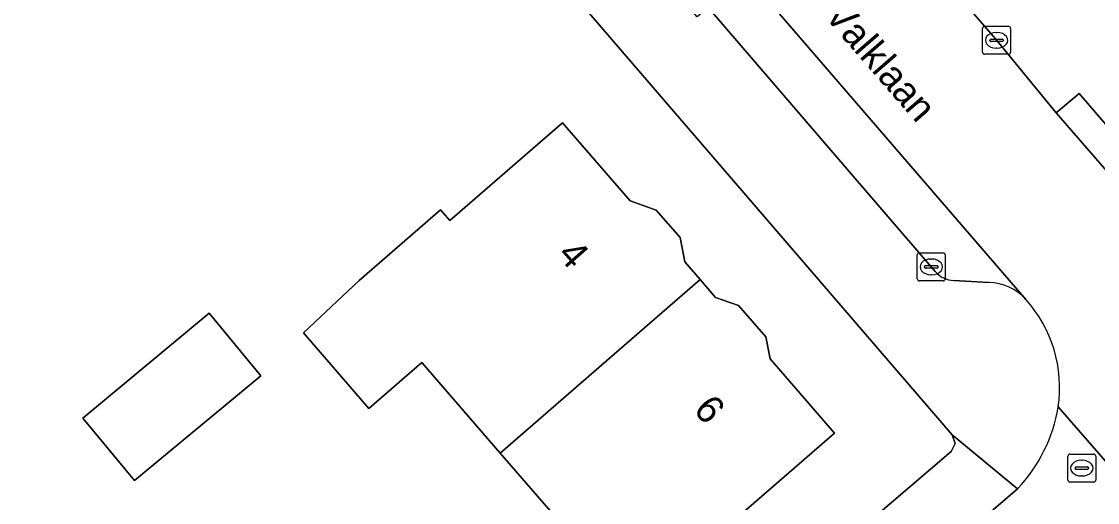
# Model space of a CAD drawing. Extents: x 161772 to 163126, y 383092 to 383917.
# Drawn here: x 162433.68 to 162472.13, y 383442.75 to 383459.92 of the extents above; entities that cross this region are included whole.
import ezdxf

# ---------------------------------------------------------------- set-up
doc = ezdxf.new("R2010")
doc.units = 0
for name, color, linetype in [('IMGEO_Brandkraan', 7, 'Continuous'), ('IMGEO_Erf', 7, 'Continuous'), ('IMGEO_Kolk', 7, 'Continuous'), ('IMGEO_Openbare_ruimte_label', 7, 'Continuous'), ('IMGEO_Pand', 7, 'Continuous'), ('IMGEO_Pand_nummerreeks', 7, 'Continuous'), ('IMGEO_Parkeervlak_open', 7, 'Continuous'), ('IMGEO_Rijbaan_lokaal_gesloten', 7, 'Continuous'), ('IMGEO_Rijbaan_lokaal_open', 7, 'Continuous'), ('IMGEO_Voetpad_open', 7, 'Continuous')]:
    doc.layers.add(name, color=color, linetype=linetype)

msp = doc.modelspace()

# ---------------------------------------------------------------- linework, layer by layer
at = {"layer": 'IMGEO_Brandkraan'}
for p, q in [((162471.067, 383443.551), (162471.067, 383444.403)), ((162471.142, 383444.477), (162471.994, 383444.477)), ((162472.068, 383444.403), (162472.068, 383443.551)), ((162471.326, 383443.971), (162471.326, 383443.983)), ((162471.764, 383443.934), (162471.366, 383443.934)), ((162471.369, 383444.02), (162471.767, 383444.02)), ((162471.555, 383444.257), (162471.58, 383444.257)), ((162471.81, 383443.983), (162471.81, 383443.971)), ((162471.578, 383443.697), (162471.553, 383443.697)), ((162471.994, 383443.477), (162471.142, 383443.477))]:
    msp.add_line(p, q, dxfattribs=at)
for points in [[(162471.067, 383443.551), (162471.067, 383444.403)], [(162471.142, 383444.477), (162471.994, 383444.477)], [(162472.068, 383444.403), (162472.068, 383443.551)], [(162471.994, 383443.477), (162471.142, 383443.477)]]:
    msp.add_lwpolyline(points, dxfattribs=at)
for centre, radius, start, end in [((162471.144, 383444.401), 0.0765, 91.552, 178.448), ((162471.144, 383444.401), 0.0765, 91.552, 178.448), ((162471.992, 383444.401), 0.0765, 1.552, 88.448), ((162471.992, 383444.401), 0.0765, 1.552, 88.448), ((162471.366, 383443.98), 0.0403, 85.8775, 175.7526), ((162471.363, 383443.97), 0.0366, 178.938, 274.7102), ((162471.767, 383443.977), 0.043, 264.8664, 352.4533), ((162471.771, 383443.982), 0.0386, 1.7309, 96.639), ((162471.144, 383443.553), 0.0765, 181.552, 268.448), ((162471.144, 383443.553), 0.0765, 181.552, 268.448), ((162471.992, 383443.553), 0.0765, 271.552, 358.448), ((162471.992, 383443.553), 0.0765, 271.552, 358.448)]:
    msp.add_arc(centre, radius, start, end, dxfattribs=at)
for centre, major_axis, ratio, start_param, end_param in [((162471.554, 383443.977), (-0.387, 0.002), 0.722429, 4.712389, 7.853982), ((162471.579, 383443.977), (-0.39, 0.002), 0.717154, 1.570796, 4.712389)]:
    msp.add_ellipse(centre, major_axis=major_axis, ratio=ratio, start_param=start_param, end_param=end_param, dxfattribs=at)
at = {"layer": 'IMGEO_Erf'}
msp.add_lwpolyline([(162439.546, 383475.883), (162426.801, 383475.456), (162425.429, 383475.046), (162424.669, 383474.563), (162400.868, 383453.897), (162399.336, 383452.584), (162328.478, 383391.862), (162318.405, 383382.124), (162326.388, 383374.044), (162352.897, 383347.213), (162466.894, 383444.571), (162467.039, 383444.858), (162466.94, 383445.164), (162440.986, 383475.293)], dxfattribs=at)
for points in [[(162445.737, 383450.675), (162448.655, 383453.201), (162448.982, 383452.822), (162453.008, 383456.307), (162455.423, 383453.518), (162456.358, 383453.194), (162457.211, 383452.209), (162457.377, 383451.347), (162457.93, 383450.708), (162458.48, 383450.072), (162459.3, 383449.788), (162460.276, 383448.661), (162460.425, 383447.882), (162462.73, 383445.22), (162458.68, 383441.714), (162459.088, 383441.242), (162453.927, 383436.877), (162451.715, 383439.459), (162453.684, 383441.163), (162450.784, 383444.513), (162447.985, 383447.746), (162446.094, 383446.108), (162443.753, 383448.812)], [(162440.386, 383449.505), (162442.233, 383447.278), (162437.714, 383443.53), (162435.867, 383445.757)]]:
    msp.add_lwpolyline(points, close=True, dxfattribs=at)
at = {"layer": 'IMGEO_Kolk'}
for p, q in [((162468.021, 383458.828), (162468.021, 383459.68)), ((162468.096, 383459.754), (162468.948, 383459.754)), ((162469.022, 383459.68), (162469.022, 383458.828)), ((162468.323, 383459.297), (162468.721, 383459.297)), ((162468.509, 383459.534), (162468.534, 383459.534)), ((162468.28, 383459.248), (162468.28, 383459.26)), ((162468.718, 383459.211), (162468.32, 383459.211)), ((162468.532, 383458.974), (162468.507, 383458.974)), ((162468.764, 383459.26), (162468.764, 383459.248)), ((162468.948, 383458.754), (162468.096, 383458.754)), ((162465.687, 383450.738), (162465.687, 383451.59)), ((162465.762, 383451.664), (162466.614, 383451.664)), ((162466.688, 383451.59), (162466.688, 383450.738)), ((162465.989, 383451.207), (162466.387, 383451.207)), ((162466.175, 383451.444), (162466.2, 383451.444)), ((162465.946, 383451.158), (162465.946, 383451.17)), ((162466.384, 383451.121), (162465.986, 383451.121)), ((162466.198, 383450.884), (162466.173, 383450.884)), ((162466.43, 383451.17), (162466.43, 383451.158)), ((162466.614, 383450.664), (162465.762, 383450.664))]:
    msp.add_line(p, q, dxfattribs=at)
for points in [[(162468.021, 383458.828), (162468.021, 383459.68)], [(162468.096, 383459.754), (162468.948, 383459.754)], [(162469.022, 383459.68), (162469.022, 383458.828)], [(162468.948, 383458.754), (162468.096, 383458.754)], [(162465.687, 383450.738), (162465.687, 383451.59)], [(162465.762, 383451.664), (162466.614, 383451.664)], [(162466.688, 383451.59), (162466.688, 383450.738)], [(162466.614, 383450.664), (162465.762, 383450.664)]]:
    msp.add_lwpolyline(points, dxfattribs=at)
for centre, radius, start, end in [((162468.098, 383459.678), 0.0765, 91.552, 178.448), ((162468.098, 383459.678), 0.0765, 91.552, 178.448), ((162468.946, 383459.678), 0.0765, 1.552, 88.448), ((162468.946, 383459.678), 0.0765, 1.552, 88.448), ((162468.32, 383459.257), 0.0403, 85.8775, 175.7526), ((162468.725, 383459.259), 0.0386, 1.7309, 96.639), ((162468.317, 383459.247), 0.0366, 178.938, 274.7102), ((162468.721, 383459.254), 0.043, 264.8664, 352.4533), ((162468.098, 383458.83), 0.0765, 181.552, 268.448), ((162468.098, 383458.83), 0.0765, 181.552, 268.448), ((162468.946, 383458.83), 0.0765, 271.552, 358.448), ((162468.946, 383458.83), 0.0765, 271.552, 358.448), ((162465.764, 383451.588), 0.0765, 91.552, 178.448), ((162465.764, 383451.588), 0.0765, 91.552, 178.448), ((162466.612, 383451.588), 0.0765, 1.552, 88.448), ((162466.612, 383451.588), 0.0765, 1.552, 88.448), ((162465.986, 383451.167), 0.0403, 85.8775, 175.7526), ((162466.391, 383451.169), 0.0386, 1.7309, 96.639), ((162465.983, 383451.157), 0.0366, 178.938, 274.7102), ((162466.387, 383451.164), 0.043, 264.8664, 352.4533), ((162465.764, 383450.74), 0.0765, 181.552, 268.448), ((162465.764, 383450.74), 0.0765, 181.552, 268.448), ((162466.612, 383450.74), 0.0765, 271.552, 358.448), ((162466.612, 383450.74), 0.0765, 271.552, 358.448)]:
    msp.add_arc(centre, radius, start, end, dxfattribs=at)
for centre, major_axis, ratio, start_param, end_param in [((162468.508, 383459.254), (-0.387, 0.002), 0.722429, 4.712389, 7.853982), ((162468.533, 383459.254), (-0.39, 0.002), 0.717154, 1.570796, 4.712389), ((162466.174, 383451.164), (-0.387, 0.002), 0.722429, 4.712389, 7.853982), ((162466.199, 383451.164), (-0.39, 0.002), 0.717154, 1.570796, 4.712389)]:
    msp.add_ellipse(centre, major_axis=major_axis, ratio=ratio, start_param=start_param, end_param=end_param, dxfattribs=at)
at = {"layer": 'IMGEO_Pand'}
for points in [[(162450.784, 383444.513), (162457.93, 383450.708), (162457.377, 383451.347), (162457.211, 383452.209), (162456.358, 383453.194), (162455.423, 383453.518), (162453.008, 383456.307), (162448.982, 383452.822), (162448.655, 383453.201), (162445.737, 383450.675), (162443.753, 383448.812), (162446.094, 383446.108), (162447.985, 383447.746)], [(162450.784, 383444.513), (162453.684, 383441.163), (162451.715, 383439.459), (162453.927, 383436.877), (162459.088, 383441.242), (162458.68, 383441.714), (162462.73, 383445.22), (162460.425, 383447.882), (162460.276, 383448.661), (162459.3, 383449.788), (162458.48, 383450.072), (162457.93, 383450.708)], [(162435.867, 383445.757), (162437.714, 383443.53), (162442.233, 383447.278), (162440.386, 383449.505)]]:
    msp.add_lwpolyline(points, close=True, dxfattribs=at)
at = {"layer": 'IMGEO_Parkeervlak_open'}
for points in [[(162469.567, 383450.004), (162450.674, 383471.896), (162448.505, 383473.996), (162445.53, 383476.466), (162441.183, 383479.45), (162439.885, 383480.229), (162438.997, 383478.75), (162439.807, 383478.263)], [(162444.154, 383475.279), (162447.129, 383472.809), (162449.298, 383470.709), (162453.24, 383466.174), (162458.215, 383460.428), (162463.838, 383453.885), (162466.189, 383451.164), (162466.331, 383450.993)], [(162466.989, 383450.677), (162468.246, 383450.611)]]:
    msp.add_lwpolyline(points, dxfattribs=at)
for centre, radius, start, end in [((162467.032, 383451.61), 0.934, 221.3492, 267.3461), ((162468.187, 383448.741), 1.871, 42.458, 88.1844)]:
    msp.add_arc(centre, radius, start, end, dxfattribs=at)
at = {"layer": 'IMGEO_Rijbaan_lokaal_gesloten'}
for points in [[(162446.051, 383482.461), (162442.601, 383484.754), (162439.885, 383480.229), (162441.183, 383479.45), (162445.53, 383476.466), (162448.505, 383473.996), (162450.674, 383471.896), (162469.567, 383450.004)], [(162476.463, 383449.96), (162474.497, 383452.239), (162470.653, 383456.659), (162468.477, 383459.302), (162454.971, 383474.895)], [(162470.726, 383446.161), (162475.725, 383440.425)]]:
    msp.add_lwpolyline(points, dxfattribs=at)
msp.add_arc((162466.053, 383446.848), 4.723, 351.6356, 41.9297, dxfattribs=at)
at = {"layer": 'IMGEO_Rijbaan_lokaal_open'}
for points in [[(162475.725, 383440.425), (162470.726, 383446.161)], [(162469.273, 383443.237), (162468.583, 383442.649), (162467.401, 383441.644), (162464.712, 383439.31), (162454.253, 383430.47), (162447.968, 383425.022), (162446.096, 383423.413), (162436.917, 383415.597), (162434.147, 383413.256), (162432.723, 383412.04), (162429.515, 383409.32), (162429.14, 383408.995), (162413.674, 383395.746), (162413.031, 383395.18), (162406.665, 383389.811), (162396.585, 383381.239)]]:
    msp.add_lwpolyline(points, dxfattribs=at)
msp.add_arc((162465.128, 383447.12), 5.679, 316.8703, 350.2822, dxfattribs=at)
at = {"layer": 'IMGEO_Voetpad_open'}
for points in [[(162440.986, 383475.293), (162466.94, 383445.164), (162469.273, 383443.237)], [(162454.971, 383474.895), (162468.477, 383459.302), (162470.653, 383456.659), (162471.47, 383457.358), (162475.29, 383452.927), (162474.497, 383452.239), (162476.463, 383449.96), (162477.278, 383450.675), (162481.257, 383446.107), (162480.443, 383445.363), (162483.08, 383442.315), (162497.757, 383425.065), (162498.328, 383425.552), (162500, 383423.597), (162501.437, 383421.916), (162500.857, 383421.422), (162501.044, 383421.202)], [(162466.331, 383450.993), (162466.189, 383451.164), (162463.838, 383453.885), (162458.215, 383460.428), (162457.826, 383460.093), (162452.862, 383465.848)], [(162468.246, 383450.611), (162466.989, 383450.677)], [(162464.712, 383439.31), (162467.401, 383441.644), (162468.583, 383442.649), (162469.273, 383443.237), (162466.94, 383445.164), (162467.039, 383444.858), (162466.894, 383444.571), (162352.897, 383347.213), (162350.426, 383345.321), (162350.947, 383344.803)]]:
    msp.add_lwpolyline(points, dxfattribs=at)
msp.add_lwpolyline([(162470.653, 383456.659), (162474.497, 383452.239), (162475.29, 383452.927), (162471.47, 383457.358)], close=True, dxfattribs=at)
for centre, radius, start, end in [((162467.032, 383451.61), 0.934, 221.3492, 267.3461), ((162468.187, 383448.741), 1.871, 42.458, 88.1844), ((162466.053, 383446.848), 4.723, 351.6356, 41.9297), ((162465.128, 383447.12), 5.679, 316.8703, 350.2822)]:
    msp.add_arc(centre, radius, start, end, dxfattribs=at)

# ---------------------------------------------------------------- texts
at = {"layer": 'IMGEO_Openbare_ruimte_label'}
msp.add_text('Valklaan', height=1, rotation=310.9865, dxfattribs=at).set_placement((162462.326, 383460.132))
at = {"layer": 'IMGEO_Pand_nummerreeks'}
for s, p in [('4', (162452.791, 383451.579)), ('6', (162457.652, 383446.036))]:
    msp.add_text(s, height=1, rotation=311.247, dxfattribs=at).set_placement(p)

doc.saveas('drawing.dxf')
